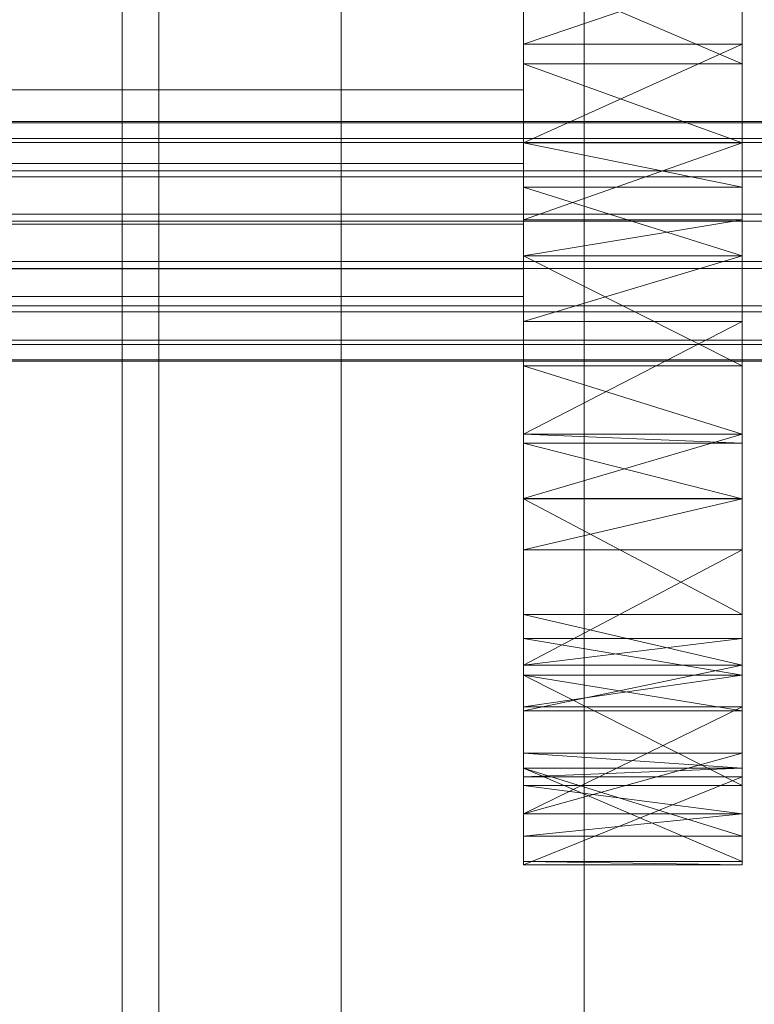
# Model space of a CAD drawing. Header units: millimetres. Extents: x -4738 to 65662, y -68080 to 6847.
# Tile 392 of 656: x 1389 to 1449, y -34171 to -34090. Entities that reach past the tile are written whole.
import ezdxf

# ---------------------------------------------------------------- set-up
doc = ezdxf.new("R2010")
doc.units = ezdxf.units.MM
for name, color, linetype, lineweight in [('COTAS_O', 1, 'Continuous', 0), ('frontal_C03', 7, 'Continuous', 0), ('frontal_secador', 7, 'Continuous', 0)]:
    doc.layers.add(name, color=color, linetype=linetype, lineweight=lineweight)
doc.dimstyles.new('R19_100', dxfattribs={"dimtxt": 250, "dimasz": 150, "dimexe": 150, "dimexo": 80, "dimgap": 100, "dimtad": 1, "dimtih": 1, "dimtoh": 1, "dimdsep": 46, "dimcen": 0.09, "dimadec": 0, "dimazin": 0, "dimtfac": 1, "dimtdec": 4, "dimtofl": 0, "dimtmove": 0, "dimatfit": 3, "dimfxl": 1, "dimtolj": 1, "dimtzin": 0, "dimarcsym": 0})

# ---------------------------------------------------------------- blocks, each defined once
blk = doc.blocks.new('DIM_R30_48')
at = {"layer": 'COTAS_O'}
for p, q in [((-1725, -33700), (-1575, -33655)), ((1725, -33700), (1575, -33655)), ((-1725, -34400), (-1725, -33700)), ((-1725, -33700), (1725, -33700)), ((-1725, -33700), (-1575, -33745)), ((1725, -33700), (1575, -33745)), ((1725, -34400), (1725, -33700))]:
    blk.add_line(p, q, dxfattribs=at)
blk.add_text('3450 O', height=250, dxfattribs=at).set_placement((0, -33600))

msp = doc.modelspace()

# ---------------------------------------------------------------- linework, layer by layer
at = {"layer": 'frontal_C03'}
for p, q in [((1435, -34954.179), (1435, -32259.264)), ((1435, -32263.162), (1435, -34958.077)), ((1435, -35437.51), (1435, -32742.595)), ((1435, -32746.492), (1435, -35441.408)), ((1415, -35988), (1415, -33007.45)), ((1415, -35988), (1415, -33563.95)), ((1496, -34098.323), (-1496, -34098.323)), ((1496, -34098.441), (-1496, -34098.441)), ((1496, -34099.707), (-1496, -34099.707)), ((1496, -34100.042), (-1496, -34100.042)), ((1496, -34102.381), (-1496, -34102.381)), ((1496, -34102.883), (-1496, -34102.883)), ((-1496, -34105.94), (1496, -34105.94)), ((1496, -34106.531), (-1496, -34106.531)), ((1496, -34109.84), (-1496, -34109.84)), ((1496, -34110.431), (-1496, -34110.431)), ((1496, -34113.488), (-1496, -34113.488)), ((1496, -34113.989), (-1496, -34113.989)), ((1496, -34116.329), (-1496, -34116.329)), ((1496, -34116.664), (-1496, -34116.664)), ((1496, -34117.93), (-1496, -34117.93)), ((1496, -34118.048), (-1496, -34118.048))]:
    msp.add_line(p, q, dxfattribs=at)
at = {"layer": 'frontal_secador'}
for p, q in [((1400, -36000), (1400, -33000)), ((1397, -35940), (1397, -33075)), ((1400, -36000), (1400, -33075)), ((1400, -34600), (1400, -33075)), ((1400, -35940), (1400, -33075)), ((1400, -34650), (1400, -33075)), ((1400, -36000), (1400, -33250)), ((1430, -34109.365), (1430, -34017.639)), ((1430, -34151.527), (1430, -34017.639)), ((1448, -34017.639), (1448, -34109.365)), ((1448, -34017.639), (1448, -34151.527)), ((1430, -34109.365), (1430, -34061.142)), ((1448, -34061.142), (1448, -34109.365)), ((1430, -34085.858), (1430, -34103.732)), ((1430, -34093.576), (1430, -34085.858)), ((1430, -34109.365), (1430, -34085.858)), ((1430, -34085.858), (1430, -34091.942)), ((1430, -34085.858), (1430, -34129.361)), ((1430, -34085.858), (1430, -34151.527)), ((1448, -34085.858), (1430, -34091.942)), ((1448, -34093.576), (1430, -34085.858)), ((1448, -34103.732), (1448, -34085.858)), ((1448, -34085.858), (1448, -34093.576)), ((1448, -34085.858), (1448, -34109.365)), ((1448, -34091.942), (1448, -34085.858)), ((1448, -34129.361), (1448, -34085.858)), ((1448, -34151.527), (1448, -34085.858)), ((1430, -34088.807), (1430, -34095.723)), ((1430, -34106.411), (1430, -34091.942)), ((1430, -34091.942), (1430, -34100.075)), ((1430, -34109.365), (1430, -34091.942)), ((1448, -34091.942), (1430, -34091.942)), ((1448, -34091.942), (1430, -34100.075)), ((1448, -34091.942), (1448, -34106.411)), ((1448, -34100.075), (1448, -34091.942)), ((1448, -34091.942), (1448, -34109.365)), ((1430, -34093.576), (1430, -34103.732)), ((1430, -34100.075), (1430, -34093.576)), ((1448, -34100.075), (1430, -34093.576)), ((1448, -34093.576), (1430, -34093.576)), ((1448, -34103.732), (1448, -34093.576)), ((1448, -34093.576), (1448, -34100.075)), ((1430, -34095.723), (1325, -34095.723)), ((1430, -34095.723), (1430, -34101.784)), ((1430, -34100.075), (1430, -34106.411)), ((1430, -34103.732), (1430, -34100.075)), ((1448, -34100.075), (1430, -34100.075)), ((1448, -34100.075), (1430, -34106.411)), ((1448, -34103.732), (1430, -34100.075)), ((1448, -34106.411), (1448, -34100.075)), ((1448, -34100.075), (1448, -34103.732)), ((1430, -34101.784), (1325, -34101.784)), ((1430, -34101.784), (1430, -34106.759)), ((1430, -34109.365), (1430, -34103.732)), ((1448, -34109.365), (1430, -34103.732)), ((1448, -34103.732), (1430, -34103.732)), ((1448, -34103.732), (1448, -34109.365)), ((1430, -34106.759), (1325, -34106.759)), ((1430, -34106.411), (1430, -34109.365)), ((1448, -34106.411), (1430, -34106.411)), ((1448, -34106.411), (1430, -34109.365)), ((1430, -34106.759), (1430, -34110.455)), ((1448, -34109.365), (1448, -34106.411)), ((1430, -34109.365), (1430, -34124.806)), ((1430, -34118.435), (1430, -34109.365)), ((1430, -34129.361), (1430, -34109.365)), ((1430, -34109.365), (1430, -34114.777)), ((1430, -34143.89), (1430, -34109.365)), ((1430, -34151.527), (1430, -34109.365)), ((1448, -34109.365), (1430, -34109.365)), ((1448, -34109.365), (1430, -34114.777)), ((1448, -34118.435), (1430, -34109.365)), ((1448, -34124.806), (1448, -34109.365)), ((1448, -34109.365), (1448, -34118.435)), ((1448, -34109.365), (1448, -34129.361)), ((1448, -34114.777), (1448, -34109.365)), ((1448, -34109.365), (1448, -34143.89)), ((1448, -34109.365), (1448, -34151.527)), ((1430, -34110.455), (1325, -34110.455)), ((1430, -34110.455), (1430, -34112.731)), ((1430, -34112.731), (1325, -34112.731)), ((1430, -34113.5), (1325, -34113.5)), ((1430, -34112.731), (1430, -34113.5)), ((1430, -34129.353), (1430, -34114.777)), ((1430, -34114.777), (1430, -34124.05)), ((1430, -34129.361), (1430, -34114.777)), ((1448, -34114.777), (1430, -34114.777)), ((1448, -34114.777), (1430, -34124.05)), ((1448, -34114.777), (1448, -34129.353)), ((1448, -34124.05), (1448, -34114.777)), ((1448, -34114.777), (1448, -34129.361)), ((1430, -34118.435), (1430, -34124.806)), ((1430, -34124.05), (1430, -34118.435)), ((1448, -34124.05), (1430, -34118.435)), ((1448, -34118.435), (1430, -34118.435)), ((1448, -34124.806), (1448, -34118.435)), ((1448, -34118.435), (1448, -34124.05)), ((1430, -34124.05), (1430, -34129.353)), ((1430, -34124.806), (1430, -34124.05)), ((1448, -34124.05), (1430, -34124.05)), ((1448, -34124.05), (1430, -34129.353)), ((1448, -34124.806), (1430, -34124.05)), ((1448, -34129.353), (1448, -34124.05)), ((1448, -34124.05), (1448, -34124.806)), ((1430, -34129.361), (1430, -34124.806)), ((1448, -34129.361), (1430, -34124.806)), ((1448, -34124.806), (1430, -34124.806)), ((1448, -34124.806), (1448, -34129.361)), ((1448, -34129.353), (1430, -34129.353)), ((1448, -34129.353), (1430, -34129.361)), ((1430, -34129.361), (1430, -34140.859)), ((1430, -34138.895), (1430, -34129.361)), ((1430, -34143.89), (1430, -34129.361)), ((1430, -34129.361), (1430, -34133.572)), ((1430, -34129.361), (1430, -34151.527)), ((1448, -34129.361), (1430, -34129.361)), ((1448, -34129.361), (1430, -34133.572)), ((1448, -34138.895), (1430, -34129.361)), ((1448, -34140.859), (1448, -34129.361)), ((1448, -34129.361), (1448, -34138.895)), ((1448, -34129.361), (1448, -34143.89)), ((1448, -34133.572), (1448, -34129.361)), ((1448, -34151.527), (1448, -34129.361)), ((1430, -34146.827), (1430, -34133.572)), ((1430, -34133.572), (1430, -34143.075)), ((1430, -34143.89), (1430, -34133.572)), ((1448, -34133.572), (1430, -34133.572)), ((1448, -34133.572), (1430, -34143.075)), ((1448, -34133.572), (1448, -34146.827)), ((1448, -34143.075), (1448, -34133.572)), ((1448, -34133.572), (1448, -34143.89)), ((1430, -34138.895), (1430, -34140.859)), ((1430, -34143.075), (1430, -34138.895)), ((1448, -34143.075), (1430, -34138.895)), ((1448, -34138.895), (1430, -34138.895)), ((1448, -34140.859), (1448, -34138.895)), ((1448, -34138.895), (1448, -34143.075)), ((1430, -34140.859), (1430, -34143.075)), ((1430, -34143.89), (1430, -34140.859)), ((1448, -34143.89), (1430, -34140.859)), ((1448, -34140.859), (1430, -34140.859)), ((1448, -34140.859), (1430, -34143.075)), ((1448, -34143.075), (1448, -34140.859)), ((1448, -34140.859), (1448, -34143.89)), ((1430, -34143.075), (1430, -34146.827)), ((1448, -34143.075), (1430, -34143.075)), ((1448, -34143.075), (1430, -34146.827)), ((1448, -34146.827), (1448, -34143.075)), ((1430, -34146.827), (1430, -34143.89)), ((1430, -34143.89), (1430, -34150.317)), ((1430, -34152.954), (1430, -34143.89)), ((1430, -34151.527), (1430, -34143.89)), ((1430, -34143.89), (1430, -34146.486)), ((1448, -34146.827), (1430, -34143.89)), ((1448, -34143.89), (1430, -34143.89)), ((1448, -34143.89), (1430, -34146.486)), ((1448, -34152.954), (1430, -34143.89)), ((1448, -34143.89), (1448, -34146.827)), ((1448, -34150.317), (1448, -34143.89)), ((1448, -34143.89), (1448, -34152.954)), ((1448, -34143.89), (1448, -34151.527)), ((1448, -34146.486), (1448, -34143.89)), ((1430, -34157.124), (1430, -34146.486)), ((1430, -34146.486), (1430, -34155.291)), ((1430, -34151.527), (1430, -34146.486)), ((1448, -34146.486), (1430, -34146.486)), ((1448, -34146.486), (1430, -34155.291)), ((1448, -34146.486), (1448, -34157.124)), ((1448, -34155.291), (1448, -34146.486)), ((1448, -34146.486), (1448, -34151.527)), ((1448, -34146.827), (1430, -34146.827)), ((1430, -34152.954), (1430, -34150.317)), ((1430, -34150.317), (1430, -34155.291)), ((1430, -34151.527), (1430, -34150.317)), ((1448, -34151.527), (1430, -34150.317)), ((1448, -34150.317), (1430, -34150.317)), ((1448, -34150.317), (1430, -34155.291)), ((1448, -34150.317), (1448, -34152.954)), ((1448, -34155.291), (1448, -34150.317)), ((1448, -34150.317), (1448, -34151.527)), ((1430, -34157.124), (1430, -34151.527)), ((1430, -34151.527), (1430, -34152.256)), ((1430, -34159.235), (1430, -34151.527)), ((1448, -34157.124), (1430, -34151.527)), ((1448, -34151.527), (1430, -34151.527)), ((1448, -34151.527), (1430, -34152.256)), ((1448, -34159.235), (1430, -34151.527)), ((1448, -34151.527), (1448, -34157.124)), ((1448, -34152.256), (1448, -34151.527)), ((1448, -34151.527), (1448, -34159.235)), ((1430, -34159.235), (1430, -34152.256)), ((1430, -34152.256), (1430, -34159.5)), ((1448, -34152.256), (1430, -34152.256)), ((1448, -34152.256), (1430, -34159.5)), ((1448, -34152.256), (1448, -34159.235)), ((1448, -34159.5), (1448, -34152.256)), ((1430, -34155.291), (1430, -34152.954)), ((1448, -34155.291), (1430, -34152.954)), ((1448, -34152.954), (1430, -34152.954)), ((1448, -34152.954), (1448, -34155.291)), ((1430, -34155.291), (1430, -34157.124)), ((1448, -34155.291), (1430, -34155.291)), ((1448, -34155.291), (1430, -34157.124)), ((1448, -34157.124), (1448, -34155.291)), ((1448, -34157.124), (1430, -34157.124)), ((1430, -34159.5), (1430, -34159.235)), ((1448, -34159.5), (1430, -34159.235)), ((1448, -34159.235), (1430, -34159.235)), ((1448, -34159.5), (1430, -34159.5)), ((1448, -34159.235), (1448, -34159.5))]:
    msp.add_line(p, q, dxfattribs=at)

# ---------------------------------------------------------------- dimensions: what is measured, and where the dimension line sits
at = {"layer": 'COTAS_O'}
dim = msp.add_aligned_dim(p1=(-1725, -34400), p2=(1725, -34400), distance=700, text='<> O', dimstyle='R19_100', dxfattribs=at)
dim.commit()
dim.dimension.update_dxf_attribs({"geometry": 'DIM_R30_48', "text_midpoint": (0, -33700)})

doc.saveas('drawing.dxf')
